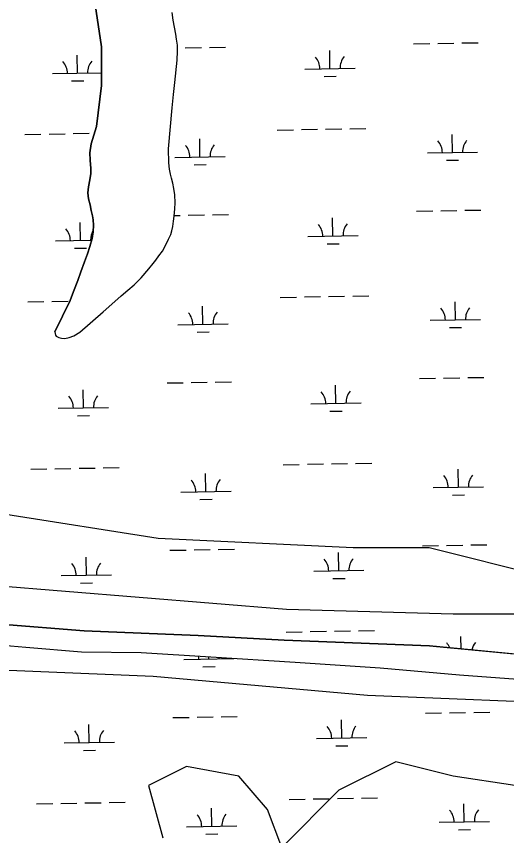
# Model space of a CAD drawing. Extents: x 3903937 to 3942190, y 260677 to 286651.
# Drawn here: x 3922776 to 3923750, y 273792 to 275420 of the extents above; entities that cross this region are included whole.
import ezdxf

# ---------------------------------------------------------------- set-up
doc = ezdxf.new("R2010")
doc.units = 0
for name, color, linetype in [('V-SITE-VEGE', 7, 'Continuous'), ('V-TOPO-SHOR', 7, 'Continuous'), ('V-WETL-SWMP', 7, 'Continuous')]:
    doc.layers.add(name, color=color, linetype=linetype)

msp = doc.modelspace()

# ---------------------------------------------------------------- linework, layer by layer
at = {"layer": 'V-SITE-VEGE'}
msp.add_lwpolyline([(3923057.7, 274383.3), (3923445.4, 274364.4), (3923596.7, 274364.4), (3923823.7, 274307.6), (3923899.4, 274241.4), (3923795.3, 274231.9), (3923644, 274231.9), (3923313, 274241.4), (3922726.7, 274288.7), (3922613.2, 274298.2), (3922594.3, 274364.4), (3922622.6, 274411.7), (3922651, 274430.6), (3922755, 274430.6)], close=True, dxfattribs=at)
msp.add_lwpolyline([(3922026.8, 274156.3), (3922130.9, 274165.7), (3922244.4, 274146.8), (3922414.6, 274118.4), (3922509.2, 274118.4), (3922584.8, 274127.9), (3923048.2, 274108.9), (3923473.8, 274071.1), (3923927.8, 274052.2), (3923994, 274014.3), (3924060.2, 273976.5), (3924060.2, 273929.2), (3923889.9, 273900.8), (3923767, 273891.3), (3923644, 273910.2), (3923530.5, 273938.6), (3923417.1, 273881.9), (3923303.6, 273768.3), (3923275.2, 273844), (3923218.5, 273910.2), (3923114.4, 273929.2), (3923038.8, 273891.3), (3923067.1, 273787.2)], dxfattribs=at)
at = {"layer": 'V-TOPO-SHOR'}
for points in [[(3922852.3, 274793), (3922883, 274855.3), (3922889.7, 274873.6), (3922898, 274895.3), (3922904, 274912.7), (3922911.6, 274932.2), (3922917.6, 274948.4), (3922922.3, 274962.9), (3922926.4, 274978.5), (3922928.7, 274992.1), (3922929.5, 275005.1), (3922928.7, 275016.1), (3922927.3, 275024), (3922925, 275034.5), (3922922.7, 275045.3), (3922919.6, 275057.5), (3922918.1, 275069.6), (3922919.3, 275081.4), (3922922, 275095.1), (3922923.9, 275107.8), (3922924.1, 275117.7), (3922922.9, 275134.6), (3922922.2, 275148.8), (3922924.6, 275167), (3922935.2, 275201.3), (3922945.5, 275282.7), (3922945.1, 275359.5), (3922932.9, 275443.7)], [(3922852.3, 274793), (3922853.6, 274786.8), (3922855.4, 274784.4), (3922860.6, 274781.7), (3922865.7, 274780.3), (3922872.1, 274780.2), (3922880.7, 274782.1), (3922890, 274785.4), (3922902.1, 274792.8), (3922948.3, 274833.2), (3922965.5, 274848.3), (3922984.4, 274864.7), (3922997.9, 274876.2), (3923010.3, 274886.4), (3923024.4, 274900.6), (3923039.3, 274918.3), (3923047.8, 274928.7), (3923053.1, 274935.7), (3923059.4, 274944.4), (3923066.3, 274953.6), (3923073.3, 274966.2), (3923078.7, 274977.1), (3923082.8, 274986.6), (3923085.1, 274994), (3923087.1, 275002.7), (3923088.5, 275013.3), (3923089.8, 275022.9), (3923091.2, 275037.8), (3923091.5, 275049.6), (3923090.9, 275065.2), (3923088.7, 275078.2), (3923086.8, 275088.6), (3923084.3, 275098.3), (3923082.4, 275106.6), (3923080.7, 275116.3), (3923079.1, 275128.8), (3923078.4, 275157.1), (3923085.4, 275238.2), (3923088.1, 275264.8), (3923090.9, 275288.7), (3923095.9, 275333.1), (3923096.6, 275350.8), (3923096.1, 275363.2), (3923094.4, 275374.7), (3923092.7, 275384.6), (3923090.3, 275399), (3923087.9, 275412.4), (3923085.7, 275428)], [(3922555.2, 274221.9), (3922568.7, 274218.3), (3922592.6, 274213.5), (3922604.9, 274212.3), (3922615.3, 274212.4), (3922626.5, 274213.3), (3922638.2, 274213.8), (3922655, 274213.7), (3922744.5, 274212), (3922911.1, 274199.2), (3923137.7, 274189.5), (3923308.3, 274180.5), (3923597.1, 274169), (3923793, 274150.3)], [(3922702.5, 274174.4), (3922794.7, 274166.6), (3922905.3, 274157), (3923024, 274155.6), (3923162.8, 274146.9), (3923330, 274136.5), (3923499, 274125.1), (3923656.9, 274111.4), (3923826.3, 274098.6)]]:
    msp.add_lwpolyline(points, dxfattribs=at)
at = {"layer": 'V-WETL-SWMP'}
for p, q in [((3922932.9, 275443.7), (3922945.1, 275359.5)), ((3923087.9, 275412.4), (3923085.7, 275428)), ((3923090.3, 275399), (3923087.9, 275412.4)), ((3923092.7, 275384.6), (3923090.3, 275399)), ((3923094.4, 275374.7), (3923092.7, 275384.6)), ((3923096.1, 275363.2), (3923094.4, 275374.7)), ((3922945.1, 275359.5), (3922945.5, 275282.7)), ((3923096.6, 275350.8), (3923096.1, 275363.2)), ((3923111.8, 275357.6), (3923143.8, 275358.2)), ((3923159.8, 275358.5), (3923191.8, 275359.1)), ((3923565.6, 275365.6), (3923597.6, 275366.2)), ((3923613.6, 275366.5), (3923645.6, 275367)), ((3923661.6, 275367.3), (3923693.6, 275367.9)), ((3922897.6, 275307.4), (3922897, 275343.4)), ((3923095.9, 275333.1), (3923096.6, 275350.8)), ((3923399.4, 275316.3), (3923398.8, 275352.3)), ((3923090.9, 275288.7), (3923095.9, 275333.1)), ((3922847.6, 275306.6), (3922945.4, 275308.3)), ((3923349.4, 275315.4), (3923449.4, 275317.1)), ((3922885.9, 275291.8), (3922909.9, 275292.2)), ((3923387.7, 275300.6), (3923411.7, 275301.1)), ((3922945.5, 275282.7), (3922935.2, 275201.3)), ((3923088.1, 275264.8), (3923090.9, 275288.7)), ((3923085.4, 275238.2), (3923088.1, 275264.8)), ((3923078.4, 275157.1), (3923085.4, 275238.2)), ((3922935.2, 275201.3), (3922924.6, 275167)), ((3923294.7, 275194.3), (3923326.7, 275194.9)), ((3923342.7, 275195.2), (3923374.7, 275195.7)), ((3923390.7, 275196), (3923422.7, 275196.6)), ((3923438.7, 275196.9), (3923470.7, 275197.4)), ((3922792.9, 275185.5), (3922824.9, 275186.1)), ((3922840.9, 275186.3), (3922872.9, 275186.9)), ((3922888.9, 275187.2), (3922920.9, 275187.8)), ((3923141, 275140.9), (3923140.4, 275176.9)), ((3923642.9, 275149.7), (3923642.2, 275185.7)), ((3922924.6, 275167), (3922922.2, 275148.8)), ((3922922.2, 275148.8), (3922922.9, 275134.6)), ((3923079.1, 275128.8), (3923078.4, 275157.1)), ((3923592.9, 275148.8), (3923692.9, 275150.6)), ((3922922.9, 275134.6), (3922924.1, 275117.7)), ((3923080.7, 275116.3), (3923079.1, 275128.8)), ((3923091, 275140), (3923191, 275141.8)), ((3923631.1, 275134.1), (3923655.1, 275134.5)), ((3922924.1, 275117.7), (3922923.9, 275107.8)), ((3923082.4, 275106.6), (3923080.7, 275116.3)), ((3923129.3, 275125.2), (3923153.3, 275125.7)), ((3922922, 275095.1), (3922919.3, 275081.4)), ((3922923.9, 275107.8), (3922922, 275095.1)), ((3923084.4, 275098.3), (3923082.4, 275106.6)), ((3923086.8, 275088.6), (3923084.4, 275098.3)), ((3922919.3, 275081.4), (3922918.1, 275069.6)), ((3923088.7, 275078.2), (3923086.8, 275088.6)), ((3923090.9, 275065.2), (3923088.7, 275078.2)), ((3922918.1, 275069.6), (3922919.6, 275057.5)), ((3923091.5, 275049.6), (3923090.9, 275065.2)), ((3922919.6, 275057.5), (3922922.7, 275045.3)), ((3922922.7, 275045.3), (3922925, 275034.5)), ((3923091.2, 275037.8), (3923091.5, 275049.6)), ((3922925, 275034.5), (3922927.3, 275024)), ((3923089.8, 275022.9), (3923091.2, 275037.8)), ((3923571.5, 275033), (3923603.5, 275033.6)), ((3923619.5, 275033.9), (3923651.5, 275034.4)), ((3923667.5, 275034.7), (3923699.5, 275035.3)), ((3922927.3, 275024), (3922928.7, 275016.1)), ((3922928.7, 275016.1), (3922929.5, 275005.1)), ((3923087.1, 275002.7), (3923088.5, 275013.3)), ((3923088.5, 275013.3), (3923089.8, 275022.9)), ((3923090, 275024.5), (3923101.7, 275024.7)), ((3923117.7, 275025), (3923149.7, 275025.6)), ((3923165.7, 275025.9), (3923197.6, 275026.4)), ((3923405.3, 274983.6), (3923404.6, 275019.6)), ((3922903.4, 274974.8), (3922902.8, 275010.8)), ((3922929.5, 275005.1), (3922928.7, 274992.1)), ((3923085.1, 274994), (3923087.1, 275002.7)), ((3922928.7, 274992.1), (3922926.4, 274978.5)), ((3923078.7, 274977.1), (3923082.8, 274986.6)), ((3923082.8, 274986.6), (3923085.1, 274994)), ((3923355.3, 274982.8), (3923455.3, 274984.5)), ((3922853.5, 274973.9), (3922925.5, 274975.2)), ((3922926.4, 274978.5), (3922922.3, 274962.9)), ((3923066.3, 274953.6), (3923073.3, 274966.2)), ((3923073.3, 274966.2), (3923078.7, 274977.1)), ((3923393.5, 274968), (3923417.5, 274968.4)), ((3922891.7, 274959.2), (3922915.7, 274959.6)), ((3922917.6, 274948.4), (3922911.6, 274932.2)), ((3922922.3, 274962.9), (3922917.6, 274948.4)), ((3923059.4, 274944.4), (3923066.3, 274953.6)), ((3922911.6, 274932.2), (3922904, 274912.7)), ((3923047.8, 274928.7), (3923053.1, 274935.7)), ((3923053.1, 274935.7), (3923059.4, 274944.4)), ((3923024.4, 274900.6), (3923039.3, 274918.3)), ((3923039.3, 274918.3), (3923047.8, 274928.7)), ((3922904, 274912.7), (3922898, 274895.3)), ((3923010.3, 274886.4), (3923024.4, 274900.6)), ((3922898, 274895.3), (3922889.7, 274873.6)), ((3922997.9, 274876.2), (3923010.3, 274886.4)), ((3922889.7, 274873.6), (3922883, 274855.3)), ((3922984.4, 274864.7), (3922997.9, 274876.2)), ((3922798.7, 274852.9), (3922830.7, 274853.4)), ((3922846.7, 274853.7), (3922878.7, 274854.3)), ((3922883, 274855.3), (3922852.3, 274793)), ((3922965.5, 274848.3), (3922984.4, 274864.7)), ((3922974.4, 274856), (3922974.7, 274856)), ((3923300.6, 274861.7), (3923332.6, 274862.3)), ((3923348.6, 274862.6), (3923380.5, 274863.1)), ((3923396.5, 274863.4), (3923428.5, 274864)), ((3923444.5, 274864.2), (3923476.5, 274864.8)), ((3923648.7, 274817.1), (3923648.1, 274853.1)), ((3922902.1, 274792.8), (3922948.3, 274833.2)), ((3922948.3, 274833.2), (3922965.5, 274848.3)), ((3923146.9, 274808.3), (3923146.3, 274844.3)), ((3923598.7, 274816.2), (3923698.7, 274818)), ((3923096.9, 274807.4), (3923196.9, 274809.1)), ((3923637, 274801.5), (3923661, 274801.9)), ((3922852.3, 274793), (3922853.6, 274786.8)), ((3922853.6, 274786.8), (3922855.4, 274784.4)), ((3922855.4, 274784.4), (3922860.6, 274781.7)), ((3922880.7, 274782.1), (3922890, 274785.4)), ((3922890, 274785.4), (3922902.1, 274792.8)), ((3923135.2, 274792.6), (3923159.2, 274793)), ((3922860.6, 274781.7), (3922865.7, 274780.3)), ((3922865.7, 274780.3), (3922872.1, 274780.2)), ((3922872.1, 274780.2), (3922880.7, 274782.1)), ((3923673.3, 274702.1), (3923705.3, 274702.6)), ((3923075.5, 274691.6), (3923107.5, 274692.1)), ((3923123.5, 274692.4), (3923155.5, 274693)), ((3923171.5, 274693.2), (3923203.5, 274693.8)), ((3923411.1, 274651), (3923410.5, 274687)), ((3923577.3, 274700.4), (3923609.3, 274700.9)), ((3923625.3, 274701.2), (3923657.3, 274701.8)), ((3922909.3, 274642.2), (3922908.7, 274678.2)), ((3922859.3, 274641.3), (3922959.3, 274643.1)), ((3923361.1, 274650.1), (3923461.1, 274651.9)), ((3922897.6, 274626.5), (3922921.6, 274627)), ((3923399.4, 274635.4), (3923423.4, 274635.8)), ((3923306.4, 274529.1), (3923338.4, 274529.7)), ((3923354.4, 274529.9), (3923386.4, 274530.5)), ((3923402.4, 274530.8), (3923434.4, 274531.3)), ((3923450.4, 274531.6), (3923482.4, 274532.2)), ((3922804.6, 274520.3), (3922836.6, 274520.8)), ((3922852.6, 274521.1), (3922884.6, 274521.7)), ((3922900.6, 274521.9), (3922932.6, 274522.5)), ((3922948.6, 274522.8), (3922980.6, 274523.4)), ((3923152.7, 274475.6), (3923152.1, 274511.6)), ((3923654.6, 274484.5), (3923653.9, 274520.5)), ((3923102.7, 274474.8), (3923202.7, 274476.5)), ((3923604.6, 274483.6), (3923704.6, 274485.3)), ((3923141, 274460), (3923165, 274460.4)), ((3923642.8, 274468.8), (3923666.8, 274469.2)), ((3923177.4, 274360.6), (3923209.4, 274361.2)), ((3923583.2, 274367.8), (3923615.2, 274368.3)), ((3923631.2, 274368.6), (3923663.2, 274369.2)), ((3923679.2, 274369.5), (3923711.2, 274370)), ((3922915.2, 274309.6), (3922914.5, 274345.6)), ((3923081.4, 274358.9), (3923113.4, 274359.5)), ((3923129.4, 274359.8), (3923161.4, 274360.3)), ((3923417, 274318.4), (3923416.4, 274354.4)), ((3923367, 274317.5), (3923467, 274319.3)), ((3922865.2, 274308.7), (3922965.1, 274310.4)), ((3923405.3, 274302.8), (3923429.3, 274303.2)), ((3922903.4, 274293.9), (3922927.4, 274294.3)), ((3922911.1, 274199.2), (3922744.5, 274212)), ((3923137.7, 274189.5), (3922911.1, 274199.2)), ((3923360.3, 274197.3), (3923392.3, 274197.9)), ((3923408.3, 274198.2), (3923440.2, 274198.7)), ((3923456.2, 274199), (3923488.2, 274199.6)), ((3923308.3, 274180.5), (3923137.7, 274189.5)), ((3923312.3, 274196.5), (3923344.3, 274197)), ((3923660.2, 274162.9), (3923659.8, 274187.8)), ((3923597.1, 274169), (3923308.3, 274180.5)), ((3923793, 274150.3), (3923597.1, 274169)), ((3923108.6, 274142.1), (3923208.6, 274143.9)), ((3923158.6, 274143), (3923158.5, 274147.2)), ((3923146.9, 274127.4), (3923170.9, 274127.8)), ((3923589.1, 274035.1), (3923621.1, 274035.7)), ((3923637.1, 274036), (3923669, 274036.5)), ((3923685, 274036.8), (3923717, 274037.4)), ((3923087.2, 274026.3), (3923119.2, 274026.9)), ((3923135.2, 274027.1), (3923167.2, 274027.7)), ((3923183.2, 274028), (3923215.2, 274028.6)), ((3923422.8, 273985.8), (3923422.2, 274021.8)), ((3922921, 273976.9), (3922920.4, 274012.9)), ((3923372.8, 273984.9), (3923472.8, 273986.7)), ((3922871, 273976.1), (3922971, 273977.8)), ((3923411.1, 273970.1), (3923435.1, 273970.6)), ((3922909.3, 273961.3), (3922933.3, 273961.7)), ((3922864.3, 273855.9), (3922896.3, 273856.4)), ((3922912.3, 273856.7), (3922944.3, 273857.3)), ((3922960.3, 273857.5), (3922992.3, 273858.1)), ((3923318.1, 273863.8), (3923350.1, 273864.4)), ((3923366.1, 273864.7), (3923398.1, 273865.2)), ((3923414.1, 273865.5), (3923446.1, 273866.1)), ((3923462.1, 273866.4), (3923494.1, 273866.9)), ((3922816.3, 273855), (3922848.3, 273855.6)), ((3923164.4, 273810.4), (3923163.8, 273846.4)), ((3923666.3, 273819.2), (3923665.6, 273855.2)), ((3923114.5, 273809.5), (3923214.4, 273811.3)), ((3923616.3, 273818.3), (3923716.3, 273820.1)), ((3923152.7, 273794.7), (3923176.7, 273795.2)), ((3923654.6, 273803.6), (3923678.5, 273804))]:
    msp.add_line(p, q, dxfattribs=at)
msp.add_lwpolyline([(3922702.5, 274174.4), (3922794.7, 274166.6), (3922905.3, 274157), (3923024, 274155.6), (3923162.8, 274146.9), (3923330, 274136.5), (3923499, 274125.1), (3923656.9, 274111.4), (3923826.3, 274098.6)], dxfattribs=at)
for centre, start, end in [((3923344.2, 275315.8), 0.2366, 41.7802), ((3923454.6, 275317.7), 140.2366, 181.7802), ((3922842.3, 275306.9), 0.2366, 41.7802), ((3922952.8, 275308.9), 140.2366, 181.7802), ((3923085.8, 275140.4), 0.2366, 41.7802), ((3923196.3, 275142.3), 140.2366, 181.7802), ((3923587.6, 275149.2), 0.2366, 41.7802), ((3923698.1, 275151.2), 140.2366, 181.7802), ((3922848.2, 274974.3), 0.2366, 41.7802), ((3923350, 274983.1), 0.2366, 41.7802), ((3923460.5, 274985.1), 140.2366, 181.7802), ((3922958.7, 274976.3), 147.6158, 181.7802), ((3923593.5, 274816.6), 0.2366, 41.7802), ((3923703.9, 274818.5), 140.2366, 181.7802), ((3923091.6, 274807.8), 0.2366, 41.7802), ((3923202.1, 274809.7), 140.2366, 181.7802), ((3923355.9, 274650.5), 0.2366, 41.7802), ((3923466.4, 274652.5), 140.2366, 181.7802), ((3922854.1, 274641.7), 0.2366, 41.7802), ((3922964.5, 274643.6), 140.2366, 181.7802), ((3923599.3, 274484), 0.2366, 41.7802), ((3923709.8, 274485.9), 140.2366, 181.7802), ((3923097.5, 274475.1), 0.2366, 41.7802), ((3923208, 274477.1), 140.2366, 181.7802), ((3922859.9, 274309.1), 0.2366, 41.7802), ((3922970.4, 274311), 140.2366, 181.7802), ((3923361.7, 274317.9), 0.2366, 41.7802), ((3923472.2, 274319.8), 140.2366, 181.7802), ((3923605.2, 274151.3), 22.9553, 41.7802), ((3923715.7, 274153.3), 140.2366, 167.4798), ((3923103.4, 274142.5), 0.2366, 9.7314), ((3923213.8, 274144.5), 177.5856, 181.7802), ((3923367.6, 273985.3), 0.2366, 41.7802), ((3923478.1, 273987.2), 140.2366, 181.7802), ((3922865.8, 273976.4), 0.2366, 41.7802), ((3922976.2, 273978.4), 140.2366, 181.7802), ((3923611, 273818.7), 0.2366, 41.7802), ((3923721.5, 273820.7), 140.2366, 181.7802), ((3923109.2, 273809.9), 0.2366, 41.7802), ((3923219.7, 273811.8), 140.2366, 181.7802)]:
    msp.add_arc(centre, 35.2, start, end, dxfattribs=at)

doc.saveas('drawing.dxf')
